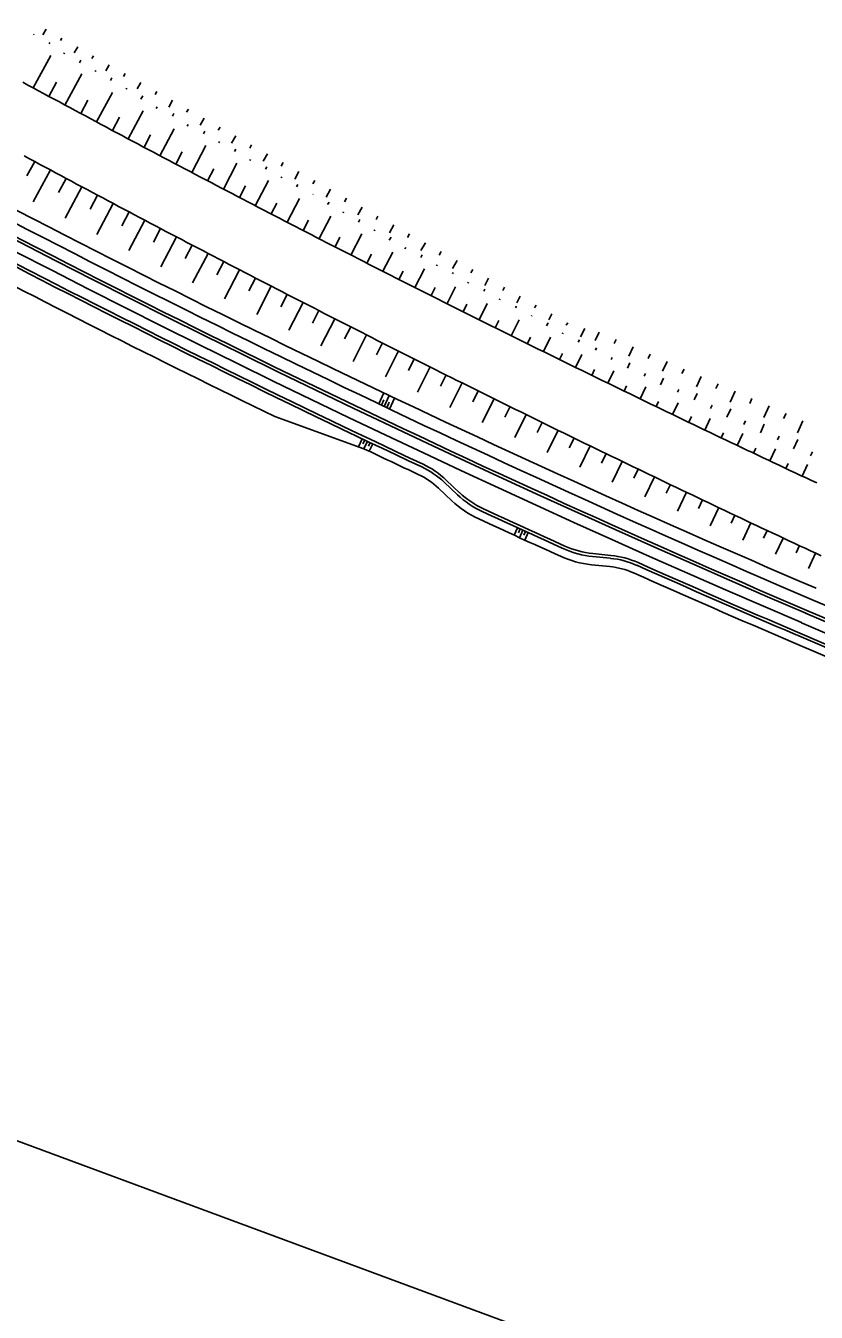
# Model space of a CAD drawing. Extents: x -552278 to -547230, y -1151007 to -1148251.
# Drawn here: x -549404 to -549270.8, y -1149840.2 to -1149623.5 of the extents above; entities that cross this region are included whole.
import ezdxf

# ---------------------------------------------------------------- set-up
doc = ezdxf.new("R2010")
doc.units = 0
doc.layers.add('u_trat navrh', color=7, linetype='Continuous')
doc.layers.add('x_formát_rám', color=7, linetype='Continuous')

msp = doc.modelspace()

# ---------------------------------------------------------------- linework, layer by layer
at = {"layer": 'u_trat navrh'}
for p, q in [((-549402.64, -1149625.07), (-549402.57, -1149624.96)), ((-549400.52, -1149624.08), (-549401.09, -1149625.04)), ((-549400.04, -1149626.59), (-549399.89, -1149626.34)), ((-549397.87, -1149625.6), (-549398.13, -1149626.04)), ((-549395.21, -1149627.1), (-549395.79, -1149628.1)), ((-549402.71, -1149634), (-549399.76, -1149628.56)), ((-549397.53, -1149628.26), (-549397.42, -1149628.07)), ((-549394.91, -1149629.75), (-549394.67, -1149629.34)), ((-549392.55, -1149628.6), (-549392.81, -1149629.06)), ((-549397.36, -1149636.88), (-549394.54, -1149631.64)), ((-549392.27, -1149631.21), (-549392.18, -1149631.04)), ((-549389.89, -1149630.1), (-549390.49, -1149631.14)), ((-549387.23, -1149631.59), (-549387.5, -1149632.08)), ((-549400.07, -1149635.42), (-549398.8, -1149633.06)), ((-549389.71, -1149632.75), (-549389.46, -1149632.33)), ((-549387.07, -1149634.21), (-549386.97, -1149634.04)), ((-549384.56, -1149633.09), (-549385.19, -1149634.18)), ((-549394.7, -1149638.31), (-549393.49, -1149636.05)), ((-549392.04, -1149639.74), (-549389.37, -1149634.76)), ((-549384.57, -1149635.89), (-549384.25, -1149635.33)), ((-549381.9, -1149634.59), (-549382.19, -1149635.09)), ((-549379.24, -1149636.09), (-549379.89, -1149637.23)), ((-549386.7, -1149642.59), (-549384.2, -1149637.87)), ((-549381.98, -1149637.45), (-549381.82, -1149637.17)), ((-549379.27, -1149638.77), (-549379.02, -1149638.33)), ((-549376.58, -1149637.59), (-549376.88, -1149638.11)), ((-549389.37, -1149641.16), (-549388.17, -1149638.92)), ((-549376.77, -1149640.42), (-549376.62, -1149640.15)), ((-549373.92, -1149639.09), (-549374.59, -1149640.27)), ((-549371.25, -1149640.59), (-549371.57, -1149641.13)), ((-549384.03, -1149644), (-549382.94, -1149641.93)), ((-549381.36, -1149645.42), (-549378.97, -1149640.9)), ((-549374.05, -1149641.71), (-549373.82, -1149641.31)), ((-549368.59, -1149642.09), (-549369.3, -1149643.31)), ((-549378.69, -1149646.83), (-549377.61, -1149644.78)), ((-549376.02, -1149648.24), (-549373.62, -1149643.69)), ((-549371.44, -1149643.24), (-549371.33, -1149643.05)), ((-549368.82, -1149644.73), (-549368.58, -1149644.32)), ((-549365.93, -1149643.59), (-549366.25, -1149644.15)), ((-549402.46, -1149646.4), (-549403.77, -1149648.82)), ((-549370.67, -1149651.05), (-549368.39, -1149646.7)), ((-549366.21, -1149646.25), (-549366.1, -1149646.06)), ((-549363.27, -1149645.09), (-549364, -1149646.36)), ((-549360.61, -1149646.59), (-549360.93, -1149647.16)), ((-549399.82, -1149647.82), (-549402.69, -1149653.17)), ((-549397.17, -1149649.24), (-549398.45, -1149651.63)), ((-549373.34, -1149649.64), (-549372.29, -1149647.64)), ((-549363.59, -1149647.7), (-549363.37, -1149647.31)), ((-549360.94, -1149649.13), (-549360.85, -1149648.98)), ((-549357.95, -1149648.08), (-549358.67, -1149649.37)), ((-549394.52, -1149650.66), (-549397.34, -1149655.94)), ((-549367.99, -1149652.45), (-549366.96, -1149650.48)), ((-549365.31, -1149653.84), (-549363.1, -1149649.6)), ((-549358.35, -1149650.68), (-549358.12, -1149650.28)), ((-549355.28, -1149649.58), (-549355.61, -1149650.16)), ((-549352.62, -1149651.08), (-549353.35, -1149652.38)), ((-549391.87, -1149652.07), (-549393.13, -1149654.43)), ((-549389.22, -1149653.48), (-549391.98, -1149658.68)), ((-549362.62, -1149655.23), (-549361.68, -1149653.41)), ((-549359.94, -1149656.62), (-549357.86, -1149652.6)), ((-549355.62, -1149651.98), (-549355.57, -1149651.88)), ((-549353.13, -1149653.66), (-549352.89, -1149653.24)), ((-549349.96, -1149652.58), (-549350.29, -1149653.17)), ((-549386.57, -1149654.89), (-549387.8, -1149657.21)), ((-549354.57, -1149659.39), (-549352.61, -1149655.59)), ((-549350.52, -1149655.05), (-549350.43, -1149654.89)), ((-549347.3, -1149654.08), (-549348.04, -1149655.39)), ((-549344.64, -1149655.58), (-549344.97, -1149656.17)), ((-549383.91, -1149656.29), (-549386.62, -1149661.41)), ((-549381.25, -1149657.69), (-549382.46, -1149659.98)), ((-549357.25, -1149658.01), (-549356.36, -1149656.28)), ((-549347.92, -1149656.59), (-549347.69, -1149656.18)), ((-549345.29, -1149658.07), (-549345.19, -1149657.89)), ((-549341.97, -1149657.08), (-549342.72, -1149658.39)), ((-549378.6, -1149659.09), (-549381.24, -1149664.13)), ((-549351.88, -1149660.77), (-549351.04, -1149659.14)), ((-549349.19, -1149662.15), (-549347.37, -1149658.59)), ((-549342.74, -1149659.66), (-549342.44, -1149659.14)), ((-549339.31, -1149658.58), (-549339.65, -1149659.17)), ((-549336.65, -1149660.08), (-549337.4, -1149661.4)), ((-549375.94, -1149660.48), (-549377.11, -1149662.73)), ((-549373.27, -1149661.87), (-549375.86, -1149666.83)), ((-549346.5, -1149663.52), (-549345.71, -1149661.99)), ((-549343.8, -1149664.89), (-549342.16, -1149661.66)), ((-549340.1, -1149661.13), (-549339.97, -1149660.9)), ((-549337.45, -1149662.58), (-549337.19, -1149662.12)), ((-549333.99, -1149661.58), (-549334.33, -1149662.18)), ((-549370.61, -1149663.26), (-549371.76, -1149665.47)), ((-549334.78, -1149663.96), (-549334.69, -1149663.79)), ((-549331.33, -1149663.08), (-549332.08, -1149664.41)), ((-549367.95, -1149664.64), (-549370.47, -1149669.51)), ((-549365.28, -1149666.02), (-549366.4, -1149668.19)), ((-549341.11, -1149666.26), (-549340.4, -1149664.88)), ((-549338.41, -1149667.63), (-549336.83, -1149664.49)), ((-549332.09, -1149665.32), (-549331.96, -1149665.07)), ((-549328.66, -1149664.57), (-549328.98, -1149665.16)), ((-549326, -1149666.07), (-549326.66, -1149667.31)), ((-549362.61, -1149667.4), (-549365.07, -1149672.17)), ((-549359.94, -1149668.78), (-549361.03, -1149670.9)), ((-549335.71, -1149668.99), (-549335.03, -1149667.64)), ((-549333.01, -1149670.34), (-549331.57, -1149667.48)), ((-549329.52, -1149666.88), (-549329.42, -1149666.7)), ((-549326.83, -1149668.25), (-549326.65, -1149667.91)), ((-549323.34, -1149667.57), (-549323.62, -1149668.1)), ((-549357.27, -1149670.15), (-549359.67, -1149674.82)), ((-549330.31, -1149671.7), (-549329.66, -1149670.41)), ((-549327.6, -1149673.05), (-549326.23, -1149670.29)), ((-549324.19, -1149669.7), (-549324.1, -1149669.53)), ((-549321.49, -1149671.06), (-549321.32, -1149670.75)), ((-549320.68, -1149669.07), (-549321.28, -1149670.19)), ((-549318.02, -1149670.57), (-549318.27, -1149671.05)), ((-549354.6, -1149671.52), (-549355.66, -1149673.6)), ((-549351.92, -1149672.88), (-549354.25, -1149677.45)), ((-549322.19, -1149675.74), (-549320.85, -1149673.05)), ((-549318.81, -1149672.46), (-549318.75, -1149672.33)), ((-549315.36, -1149672.07), (-549315.89, -1149673.07)), ((-549349.24, -1149674.24), (-549350.28, -1149676.28)), ((-549324.9, -1149674.4), (-549324.29, -1149673.18)), ((-549316.26, -1149674.07), (-549316, -1149673.59)), ((-549313.58, -1149675.41), (-549313.49, -1149675.23)), ((-549312.69, -1149673.57), (-549312.92, -1149673.99)), ((-549309.8, -1149674.51), (-549310.55, -1149675.92)), ((-549307.41, -1149675.16), (-549308.05, -1149676.57)), ((-549346.57, -1149675.6), (-549348.83, -1149680.07)), ((-549343.89, -1149676.96), (-549344.89, -1149678.94)), ((-549319.48, -1149677.08), (-549318.93, -1149675.96)), ((-549316.77, -1149678.42), (-549315.56, -1149675.97)), ((-549310.91, -1149676.81), (-549310.7, -1149676.43)), ((-549304.54, -1149676.37), (-549304.84, -1149677.04)), ((-549341.21, -1149678.31), (-549343.4, -1149682.67)), ((-549314.06, -1149679.76), (-549313.56, -1149678.73)), ((-549311.35, -1149681.09), (-549310.28, -1149678.91)), ((-549308.01, -1149678.19), (-549307.82, -1149677.77)), ((-549305.34, -1149679.74), (-549305.2, -1149679.43)), ((-549301.68, -1149677.61), (-549302.38, -1149679.16)), ((-549298.81, -1149678.86), (-549299.14, -1149679.57)), ((-549338.52, -1149679.66), (-549339.5, -1149681.6)), ((-549335.84, -1149681.01), (-549337.96, -1149685.25)), ((-549308.64, -1149682.42), (-549308.16, -1149681.45)), ((-549305.92, -1149683.74), (-549304.9, -1149681.65)), ((-549302.61, -1149681.2), (-549302.21, -1149680.33)), ((-549295.95, -1149680.1), (-549296.7, -1149681.74)), ((-549293.09, -1149681.35), (-549293.44, -1149682.11)), ((-549333.15, -1149682.35), (-549334.09, -1149684.23)), ((-549330.47, -1149683.69), (-549332.52, -1149687.81)), ((-549299.8, -1149682.55), (-549299.61, -1149682.13)), ((-549297.04, -1149684), (-549296.55, -1149682.91)), ((-549290.23, -1149682.59), (-549291.02, -1149684.33)), ((-549287.37, -1149683.84), (-549287.74, -1149684.64)), ((-549344.52, -1149687.23), (-549343.64, -1149685.39)), ((-549343.62, -1149687.66), (-549342.74, -1149685.82)), ((-549327.78, -1149685.03), (-549328.68, -1149686.86)), ((-549303.2, -1149685.07), (-549302.76, -1149684.16)), ((-549300.5, -1149686.38), (-549299.54, -1149684.38)), ((-549294.21, -1149685.26), (-549293.99, -1149684.78)), ((-549291.37, -1149686.53), (-549290.89, -1149685.49)), ((-549284.51, -1149685.08), (-549285.35, -1149686.92)), ((-549344.07, -1149687.44), (-549343.63, -1149686.52)), ((-549343.17, -1149687.87), (-549342.73, -1149686.95)), ((-549342.72, -1149688.09), (-549341.84, -1149686.24)), ((-549325.09, -1149686.36), (-549327.07, -1149690.36)), ((-549322.39, -1149687.69), (-549323.27, -1149689.47)), ((-549297.8, -1149687.68), (-549297.39, -1149686.82)), ((-549295.04, -1149689.01), (-549294.08, -1149687.02)), ((-549288.62, -1149687.98), (-549288.37, -1149687.44)), ((-549285.87, -1149689.44), (-549285.24, -1149688.07)), ((-549281.65, -1149686.33), (-549282.03, -1149687.18)), ((-549278.78, -1149687.57), (-549279.67, -1149689.51)), ((-549362.01, -1149689.36), (-549347.01, -1149694.78)), ((-549319.7, -1149689.02), (-549321.61, -1149692.9)), ((-549317, -1149690.35), (-549317.85, -1149692.06)), ((-549292.31, -1149690.32), (-549291.86, -1149689.36)), ((-549289.59, -1149691.63), (-549288.67, -1149689.71)), ((-549283.01, -1149690.68), (-549282.74, -1149690.09)), ((-549275.92, -1149688.82), (-549276.33, -1149689.71)), ((-549273.06, -1149690.06), (-549273.99, -1149692.1)), ((-549314.31, -1149691.67), (-549316.14, -1149695.41)), ((-549286.86, -1149692.93), (-549286.46, -1149692.08)), ((-549284.13, -1149694.23), (-549283.19, -1149692.24)), ((-549280.23, -1149692.09), (-549279.58, -1149690.65)), ((-549347.95, -1149694.44), (-549347.31, -1149693.1)), ((-549347.17, -1149693.96), (-549346.86, -1149693.31)), ((-549346.41, -1149693.53), (-549347.01, -1149694.78)), ((-549345.96, -1149693.74), (-549346.26, -1149694.37)), ((-549345.51, -1149693.96), (-549346.1, -1149695.21)), ((-549311.61, -1149692.98), (-549312.42, -1149694.64)), ((-549308.91, -1149694.3), (-549310.67, -1149697.91)), ((-549281.4, -1149695.53), (-549281, -1149694.68)), ((-549278.67, -1149696.82), (-549277.71, -1149694.79)), ((-549277.37, -1149693.3), (-549277.09, -1149692.69)), ((-549274.65, -1149694.8), (-549273.93, -1149693.23)), ((-549306.21, -1149695.61), (-549306.98, -1149697.21)), ((-549303.5, -1149696.92), (-549305.19, -1149700.4)), ((-549271.78, -1149695.98), (-549271.48, -1149695.32)), ((-549300.8, -1149698.23), (-549301.54, -1149699.76)), ((-549275.94, -1149698.11), (-549275.54, -1149697.27)), ((-549273.2, -1149699.4), (-549272.28, -1149697.42)), ((-549333.48, -1149700.43), (-549331.24, -1149702.54)), ((-549333.14, -1149700.06), (-549330.9, -1149702.18)), ((-549298.09, -1149699.53), (-549299.7, -1149702.86)), ((-549295.39, -1149700.83), (-549296.09, -1149702.29)), ((-549334.43, -1149701.44), (-549332.19, -1149703.55)), ((-549292.68, -1149702.12), (-549294.2, -1149705.31)), ((-549289.97, -1149703.41), (-549290.63, -1149704.82)), ((-549287.25, -1149704.7), (-549288.7, -1149707.74)), ((-549284.54, -1149705.99), (-549285.17, -1149707.32)), ((-549281.83, -1149707.27), (-549283.19, -1149710.16)), ((-549321.14, -1149708.08), (-549321.72, -1149709.35)), ((-549320.69, -1149708.29), (-549320.98, -1149708.92)), ((-549320.23, -1149708.5), (-549320.81, -1149709.76)), ((-549319.78, -1149708.71), (-549320.07, -1149709.34)), ((-549319.32, -1149708.91), (-549319.9, -1149710.18)), ((-549279.11, -1149708.55), (-549279.7, -1149709.82)), ((-549276.39, -1149709.83), (-549277.67, -1149712.56)), ((-549273.67, -1149711.1), (-549274.23, -1149712.3)), ((-549305.6, -1149714.62), (-549308.67, -1149714.31)), ((-549305.46, -1149713.24), (-549308.53, -1149712.93)), ((-549305.41, -1149712.74), (-549308.48, -1149712.43)), ((-549270.95, -1149712.37), (-549272.15, -1149714.94)), ((-549206.62, -1149747.99), (-549271.63, -1149720.17)), ((-549172.67, -1149765.24), (-549272.61, -1149722.47)), ((-549207.31, -1149749.87), (-549272.41, -1149722.01)), ((-549174.24, -1149768.92), (-549274.18, -1149726.15)), ((-549174.04, -1149768.46), (-549273.99, -1149725.69)), ((-549261.19, -1149733.22), (-549274.73, -1149727.42))]:
    msp.add_line(p, q, dxfattribs=at)
for points in [[(-549404.46, -1149633.04), (-549403.59, -1149633.52), (-549402.71, -1149634), (-549401.83, -1149634.47), (-549400.95, -1149634.95), (-549400.07, -1149635.42), (-549399.19, -1149635.9), (-549398.31, -1149636.37), (-549397.43, -1149636.84), (-549396.55, -1149637.32), (-549395.67, -1149637.79), (-549394.79, -1149638.26), (-549393.91, -1149638.73), (-549393.03, -1149639.21), (-549392.15, -1149639.68), (-549391.27, -1149640.15), (-549390.39, -1149640.62), (-549389.51, -1149641.09), (-549388.63, -1149641.56), (-549387.75, -1149642.03), (-549386.87, -1149642.5), (-549385.99, -1149642.97), (-549385.1, -1149643.44), (-549384.22, -1149643.9), (-549383.34, -1149644.37), (-549382.46, -1149644.84), (-549381.57, -1149645.31), (-549380.69, -1149645.77), (-549379.81, -1149646.24), (-549378.93, -1149646.71), (-549378.04, -1149647.17), (-549377.16, -1149647.64), (-549376.27, -1149648.1), (-549375.39, -1149648.57), (-549374.51, -1149649.03), (-549373.62, -1149649.5), (-549372.74, -1149649.96), (-549371.85, -1149650.43), (-549370.97, -1149650.89), (-549370.08, -1149651.35), (-549369.2, -1149651.81), (-549368.31, -1149652.28), (-549367.43, -1149652.74), (-549366.54, -1149653.2), (-549365.66, -1149653.66), (-549364.77, -1149654.12), (-549363.88, -1149654.58), (-549363, -1149655.04), (-549362.11, -1149655.5), (-549361.22, -1149655.96), (-549360.34, -1149656.42), (-549359.45, -1149656.88), (-549358.56, -1149657.34), (-549357.67, -1149657.79), (-549356.79, -1149658.25), (-549355.9, -1149658.71), (-549355.01, -1149659.17), (-549354.12, -1149659.62), (-549353.23, -1149660.08), (-549352.34, -1149660.53), (-549351.46, -1149660.99), (-549350.57, -1149661.45), (-549349.68, -1149661.9), (-549348.79, -1149662.35), (-549347.9, -1149662.81), (-549347.01, -1149663.26), (-549346.12, -1149663.72), (-549345.23, -1149664.17), (-549344.34, -1149664.62), (-549343.45, -1149665.07), (-549342.56, -1149665.53), (-549341.67, -1149665.98), (-549340.78, -1149666.43), (-549339.88, -1149666.88), (-549338.99, -1149667.33), (-549338.1, -1149667.78), (-549337.21, -1149668.23), (-549336.32, -1149668.68), (-549335.43, -1149669.13), (-549334.53, -1149669.58), (-549333.64, -1149670.03), (-549332.75, -1149670.48), (-549331.86, -1149670.92), (-549330.96, -1149671.37), (-549330.07, -1149671.82), (-549329.18, -1149672.26), (-549328.28, -1149672.71), (-549327.39, -1149673.16), (-549326.5, -1149673.6), (-549325.6, -1149674.05), (-549324.71, -1149674.49), (-549323.81, -1149674.94), (-549322.92, -1149675.38), (-549322.03, -1149675.83), (-549321.13, -1149676.27), (-549320.24, -1149676.71), (-549319.34, -1149677.16), (-549318.44, -1149677.6), (-549317.55, -1149678.04), (-549316.65, -1149678.48), (-549315.76, -1149678.92), (-549314.86, -1149679.36), (-549313.97, -1149679.81), (-549313.07, -1149680.25), (-549312.17, -1149680.69), (-549311.28, -1149681.13), (-549310.38, -1149681.57), (-549309.48, -1149682), (-549308.58, -1149682.44), (-549307.69, -1149682.88), (-549306.79, -1149683.32), (-549305.89, -1149683.76), (-549304.99, -1149684.19), (-549304.1, -1149684.63), (-549303.2, -1149685.07), (-549302.3, -1149685.5), (-549301.4, -1149685.94), (-549300.5, -1149686.38), (-549299.6, -1149686.81), (-549298.7, -1149687.25), (-549297.8, -1149687.68), (-549296.9, -1149688.11), (-549296.01, -1149688.55), (-549295.11, -1149688.98), (-549294.21, -1149689.41), (-549293.31, -1149689.85), (-549292.4, -1149690.28), (-549291.5, -1149690.71), (-549290.6, -1149691.14), (-549289.7, -1149691.57), (-549288.8, -1149692), (-549287.9, -1149692.44), (-549287, -1149692.87), (-549286.1, -1149693.3), (-549285.2, -1149693.72), (-549284.29, -1149694.15), (-549283.39, -1149694.58), (-549282.49, -1149695.01), (-549281.59, -1149695.44), (-549280.69, -1149695.87), (-549279.78, -1149696.29), (-549278.88, -1149696.72), (-549277.98, -1149697.15), (-549277.07, -1149697.57), (-549276.17, -1149698), (-549275.27, -1149698.43), (-549274.36, -1149698.85), (-549273.46, -1149699.28), (-549272.55, -1149699.7), (-549271.65, -1149700.12), (-549270.75, -1149700.55)], [(-549404.22, -1149645.45), (-549403.34, -1149645.93), (-549402.46, -1149646.4), (-549401.58, -1149646.88), (-549400.7, -1149647.35), (-549399.81, -1149647.82), (-549398.93, -1149648.3), (-549398.05, -1149648.77), (-549397.17, -1149649.24), (-549396.28, -1149649.72), (-549395.4, -1149650.19), (-549394.52, -1149650.66), (-549393.63, -1149651.13), (-549392.75, -1149651.6), (-549391.87, -1149652.07), (-549390.98, -1149652.54), (-549390.1, -1149653.01), (-549389.21, -1149653.48), (-549388.33, -1149653.95), (-549387.44, -1149654.42), (-549386.56, -1149654.89), (-549385.67, -1149655.36), (-549384.79, -1149655.82), (-549383.9, -1149656.29), (-549383.02, -1149656.76), (-549382.13, -1149657.23), (-549381.25, -1149657.69), (-549380.36, -1149658.16), (-549379.47, -1149658.62), (-549378.59, -1149659.09), (-549377.7, -1149659.55), (-549376.81, -1149660.02), (-549375.93, -1149660.48), (-549375.04, -1149660.95), (-549374.15, -1149661.41), (-549373.26, -1149661.88), (-549372.37, -1149662.34), (-549371.49, -1149662.8), (-549370.6, -1149663.26), (-549369.71, -1149663.72), (-549368.82, -1149664.19), (-549367.93, -1149664.65), (-549367.04, -1149665.11), (-549366.15, -1149665.57), (-549365.27, -1149666.03), (-549364.38, -1149666.49), (-549363.49, -1149666.95), (-549362.6, -1149667.41), (-549361.71, -1149667.87), (-549360.82, -1149668.32), (-549359.93, -1149668.78), (-549359.03, -1149669.24), (-549358.14, -1149669.7), (-549357.25, -1149670.15), (-549356.36, -1149670.61), (-549355.47, -1149671.07), (-549354.58, -1149671.52), (-549353.69, -1149671.98), (-549352.8, -1149672.43), (-549351.9, -1149672.89), (-549351.01, -1149673.34), (-549350.12, -1149673.8), (-549349.23, -1149674.25), (-549348.33, -1149674.71), (-549347.44, -1149675.16), (-549346.55, -1149675.61), (-549345.65, -1149676.06), (-549344.76, -1149676.52), (-549343.87, -1149676.97), (-549342.97, -1149677.42), (-549342.08, -1149677.87), (-549341.19, -1149678.32), (-549340.29, -1149678.77), (-549339.4, -1149679.22), (-549338.5, -1149679.67), (-549337.61, -1149680.12), (-549336.71, -1149680.57), (-549335.82, -1149681.02), (-549334.92, -1149681.47), (-549334.03, -1149681.92), (-549333.13, -1149682.36), (-549332.23, -1149682.81), (-549331.34, -1149683.26), (-549330.44, -1149683.7), (-549329.55, -1149684.15), (-549328.65, -1149684.6), (-549327.75, -1149685.04), (-549326.86, -1149685.49), (-549325.96, -1149685.93), (-549325.06, -1149686.37), (-549324.16, -1149686.82), (-549323.27, -1149687.26), (-549322.37, -1149687.71), (-549321.47, -1149688.15), (-549320.57, -1149688.59), (-549319.67, -1149689.03), (-549318.77, -1149689.48), (-549317.88, -1149689.92), (-549316.98, -1149690.36), (-549316.08, -1149690.8), (-549315.18, -1149691.24), (-549314.28, -1149691.68), (-549313.38, -1149692.12), (-549312.48, -1149692.56), (-549311.58, -1149693), (-549310.68, -1149693.44), (-549309.78, -1149693.88), (-549308.88, -1149694.31), (-549307.98, -1149694.75), (-549307.08, -1149695.19), (-549306.18, -1149695.63), (-549305.28, -1149696.06), (-549304.37, -1149696.5), (-549303.47, -1149696.94), (-549302.57, -1149697.37), (-549301.67, -1149697.81), (-549300.77, -1149698.24), (-549299.87, -1149698.68), (-549298.96, -1149699.11), (-549298.06, -1149699.54), (-549297.16, -1149699.98), (-549296.26, -1149700.41), (-549295.35, -1149700.84), (-549294.45, -1149701.28), (-549293.55, -1149701.71), (-549292.64, -1149702.14), (-549291.74, -1149702.57), (-549290.84, -1149703), (-549289.93, -1149703.43), (-549289.03, -1149703.86), (-549288.12, -1149704.29), (-549287.22, -1149704.72), (-549286.31, -1149705.15), (-549285.41, -1149705.58), (-549284.5, -1149706.01), (-549283.6, -1149706.44), (-549282.69, -1149706.86), (-549281.79, -1149707.29), (-549280.88, -1149707.72), (-549279.98, -1149708.15), (-549279.07, -1149708.57), (-549278.16, -1149709), (-549277.26, -1149709.42), (-549276.35, -1149709.85), (-549275.44, -1149710.27), (-549274.54, -1149710.7), (-549273.63, -1149711.12), (-549272.72, -1149711.55), (-549271.82, -1149711.97), (-549270.91, -1149712.39), (-549270, -1149712.82)], [(-549273.3, -1149724.08), (-549173.35, -1149766.85)]]:
    msp.add_lwpolyline(points, dxfattribs=at)
for centre, radius, start, end in [((-548486.38, -1147885.39), 1998.25, 234.03846, 246.83017), ((-548486.38, -1147885.39), 2000, 234.03846, 246.83017), ((-548486.38, -1147885.39), 2001.75, 240.35073, 244.85148), ((-548486.38, -1147885.39), 2002.25, 240.35073, 244.85148), ((-548486.38, -1147885.39), 2005.25, 240.35073, 244.10859), ((-548486.38, -1147885.39), 1993.71, 241.355, 246.83017), ((-548486.38, -1147885.39), 1995.75, 241.352, 246.83017), ((-548486.38, -1147885.39), 1997.75, 241.34907, 246.83017), ((-548486.38, -1147885.39), 2003.64, 244.5622, 244.85148), ((-549343.43, -1149710.97), 13.11, 46.6533, 64.8515), ((-549343.43, -1149710.97), 14.5, 46.6533, 64.8515), ((-549343.43, -1149710.97), 15, 46.6533, 64.8515), ((-549320.6, -1149691.27), 15.5, 226.6533, 245.2056), ((-549320.6, -1149691.27), 15, 226.6533, 245.2056), ((-549320.6, -1149691.27), 16.89, 226.6533, 245.2056), ((-548486.38, -1147885.39), 2004.75, 245.20558, 245.6377), ((-548486.38, -1147885.39), 2004.25, 245.20558, 245.6377), ((-548486.38, -1147885.39), 2006.14, 245.20558, 245.6377), ((-549306.96, -1149697.51), 15.5, 245.6377, 264.19), ((-549306.96, -1149697.51), 15, 245.6377, 264.19), ((-549306.96, -1149697.51), 16.89, 245.6377, 264.19), ((-549306.93, -1149727.67), 14.5, 65.9918, 84.19), ((-549306.93, -1149727.67), 15, 65.9918, 84.19), ((-548486.38, -1147885.39), 2001.75, 245.9918, 246.83017), ((-549306.93, -1149727.67), 13.11, 65.9918, 84.19), ((-548486.38, -1147885.39), 2003.64, 245.9918, 246.83017), ((-548486.38, -1147885.39), 2002.25, 245.9918, 246.83017)]:
    msp.add_arc(centre, radius, start, end, dxfattribs=at)
at = {"layer": 'x_formát_rám'}
msp.add_lwpolyline([(-551013.31, -1150148.65), (-548712.99, -1151001.15), (-548408.91, -1150180.65), (-550709.24, -1149328.16)], close=True, dxfattribs=at)

doc.saveas('drawing.dxf')
